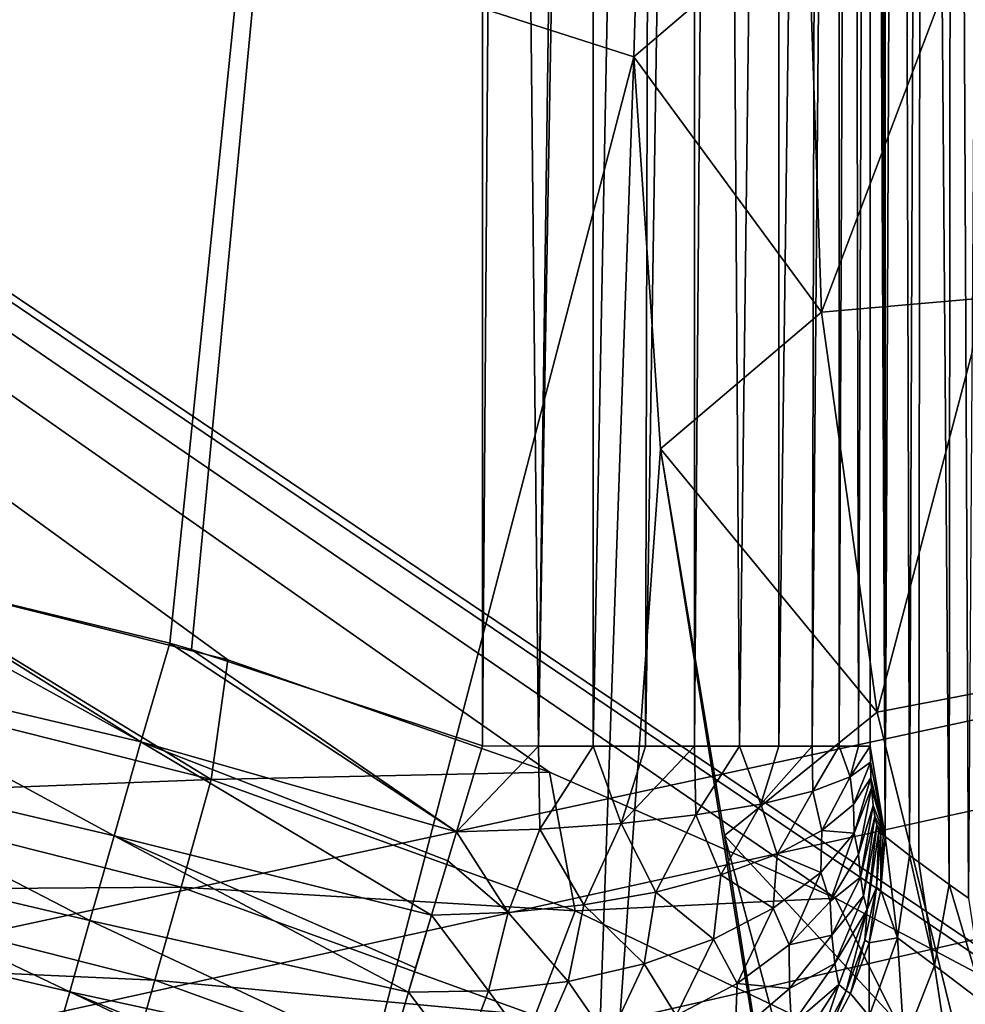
# Model space of a CAD drawing. Header units: metres. Extents: x -104 to 104, y -111 to 38.
# Tile 474 of 656: x -29.92 to -23.88, y -6.56 to -0.27. Entities that reach past the tile are written whole.
import ezdxf

# ---------------------------------------------------------------- set-up
doc = ezdxf.new("R2010")
doc.units = ezdxf.units.M
doc.layers.add('solid_509367_AD153', color=7, linetype='CONTINUOUS')

msp = doc.modelspace()

# ---------------------------------------------------------------- linework, layer by layer
at = {"layer": 'solid_509367_AD153'}
for points in [[(-88.5, -7.5, -19), (-88.5, 19.5, -19), (88.5, 19.5, -19)], [(-36.57795, -7.5, -19), (-88.5, -7.5, -19), (88.5, 19.5, -19)], [(-88.5, 19.5, 19), (-25.994944, -0.508141, 19), (-25.922733, 1.996398, 19)], [(-88.5, 19.5, 19), (-28.25597, -9.176244, 19), (-25.994944, -0.508141, 19)], [(-88.5, 19.5, 19), (-30.260374, -8.449453, 19), (-28.25597, -9.176244, 19)], [(-34.248123, -7.626659, -19), (-36.57795, -7.5, -19), (88.5, 19.5, -19)], [(-31.945723, -8.004942, -19), (-34.248123, -7.626659, -19), (88.5, 19.5, -19)], [(31.945723, -8.004942, -19), (-31.945723, -8.004942, -19), (88.5, 19.5, -19)], [(-24.294811, 15.797469, 12.77438), (-24.388676, -5.490812, 13.263804), (-24.388676, 15.778142, 13.263804)], [(-24.234167, -5.612553, 12.548853), (-24.388676, -5.490812, 13.263804), (-24.294811, 15.797469, 12.77438)], [(-24.234167, -5.612553, 12.548853), (-24.294811, 15.797469, 12.77438), (-24.151487, 15.816264, 12.293305)], [(-24.174404, -5.656236, 12.359613), (-24.234167, -5.612553, 12.548853), (-24.151487, 15.816264, 12.293305)], [(-23.979437, -5.797968, 11.869382), (-24.174404, -5.656236, 12.359613), (-24.151487, 15.816264, 12.293305)], [(-23.979437, -5.797968, 11.869382), (-24.151487, 15.816264, 12.293305), (-23.958652, 15.834658, 11.824799)], [(-23.857706, -5.886053, 11.622939), (-23.979437, -5.797968, 11.869382), (-23.958652, 15.834658, 11.824799)], [(-23.857706, -5.886053, 11.622939), (-23.958652, 15.834658, 11.824799), (-23.718599, 15.852257, 11.376885)], [(-24.450747, 15.701697, 13.705462), (-24.439949, 15.739328, 13.628633), (-24.388676, -5.490812, 13.263804)], [(-24.439949, 15.739328, 13.628633), (-24.42841, 15.763313, 13.546533), (-24.388676, -5.490812, 13.263804)], [(-24.42841, 15.763313, 13.546533), (-24.416391, 15.772978, 13.461021), (-24.388676, -5.490812, 13.263804)], [(-24.416391, 15.772978, 13.461021), (-24.388676, 15.778142, 13.263804), (-24.388676, -5.490812, 13.263804)], [(-24.460497, 15.651457, 13.774845), (-24.450747, 15.701697, 13.705462), (-24.388676, -5.490812, 13.263804)], [(-24.46891, 15.590005, 13.834702), (-24.460497, 15.651457, 13.774845), (-24.388676, -5.490812, 13.263804)], [(-24.475712, 15.519333, 13.883098), (-24.46891, 15.590005, 13.834702), (-24.388676, -5.490812, 13.263804)], [(-24.480713, 15.441553, 13.918694), (-24.475712, 15.519333, 13.883098), (-24.388676, -5.490812, 13.263804)], [(-24.48378, 15.358868, 13.940513), (-24.480713, 15.441553, 13.918694), (-24.388676, -5.490812, 13.263804)], [(-24.48378, 15.358868, 13.940513), (-24.388676, -5.490812, 13.263804), (-24.484823, 15.273149, 13.947933)], [(-36, -3.273149, 16.1), (-55.566704, 15.273149, 16.1), (-26.960493, 15.273149, 16.1)], [(-4.344064, -7.658508, -16.1), (-4.344064, 15.273149, -16.1), (-55.566704, 15.273149, -16.1)], [(-21.630114, -7.658508, -16.1), (-4.344064, -7.658508, -16.1), (-55.566704, 15.273149, -16.1)], [(-23.075869, -6.75054, -16.1), (-21.630114, -7.658508, -16.1), (-55.566704, 15.273149, -16.1)], [(-24.705273, -5.88503, -16.1), (-23.075869, -6.75054, -16.1), (-55.566704, 15.273149, -16.1)], [(-26.533766, -5.079702, -16.1), (-24.705273, -5.88503, -16.1), (-55.566704, 15.273149, -16.1)], [(-28.586456, -4.362284, -16.1), (-26.533766, -5.079702, -16.1), (-55.566704, 15.273149, -16.1)], [(-30.884655, -3.787543, -16.1), (-28.586456, -4.362284, -16.1), (-55.566704, 15.273149, -16.1)], [(-33.61697, -3.385457, 16.1), (-36, -3.273149, 16.1), (-26.960493, 15.273149, 16.1)], [(-33.303284, -3.414876, 16.1), (-33.61697, -3.385457, 16.1), (-26.960493, 15.273149, 16.1)], [(-31.260674, -3.714475, 16.1), (-33.303284, -3.414876, 16.1), (-26.960493, 15.273149, 16.1)], [(-30.911572, -3.781381, 16.1), (-31.260674, -3.714475, 16.1), (-26.960493, 15.273149, 16.1)], [(-28.957205, -4.256396, 16.1), (-30.911572, -3.781381, 16.1), (-26.960493, 15.273149, 16.1)], [(-28.818312, -4.295866, 16.1), (-28.957205, -4.256396, 16.1), (-26.960493, 15.273149, 16.1)], [(-26.960493, -4.911794, 16.1), (-28.818312, -4.295866, 16.1), (-26.960493, 15.273149, 16.1)], [(-26.810806, 15.273149, 16.095514), (-26.960493, -4.911794, 16.1), (-26.960493, 15.273149, 16.1)], [(-26.60392, -4.913527, 16.07444), (-26.960493, -4.911794, 16.1), (-26.810806, 15.273149, 16.095514)], [(-26.60392, -4.913527, 16.07444), (-26.810806, 15.273149, 16.095514), (-26.327459, 15.273149, 16.018526)], [(-26.60392, -4.913527, 16.07444), (-26.327459, 15.273149, 16.018526), (-26.254639, 15.273149, 15.998285)], [(-26.254639, -4.913527, 15.998285), (-26.60392, -4.913527, 16.07444), (-26.254639, 15.273149, 15.998285)], [(-26.254639, -4.913527, 15.998285), (-26.254639, 15.273149, 15.998285), (-25.868374, 15.273149, 15.848839)], [(-25.919792, -4.913527, 15.873091), (-26.254639, -4.913527, 15.998285), (-25.868374, 15.273149, 15.848839)], [(-25.919792, -4.913527, 15.873091), (-25.868374, 15.273149, 15.848839), (-25.606222, 15.273149, 15.701417)], [(-25.606222, -4.913527, 15.701417), (-25.919792, -4.913527, 15.873091), (-25.606222, 15.273149, 15.701417)], [(-25.606222, -4.913527, 15.701417), (-25.606222, 15.273149, 15.701417), (-25.451149, 15.273149, 15.592958)], [(-25.320345, -4.913527, 15.486773), (-25.606222, -4.913527, 15.701417), (-25.451149, 15.273149, 15.592958)], [(-25.320345, -4.913527, 15.486773), (-25.451149, 15.273149, 15.592958), (-25.068007, 15.273149, 15.233552)], [(-25.068007, -4.913527, 15.233552), (-25.320345, -4.913527, 15.486773), (-25.068007, 15.273149, 15.233552)], [(-25.068007, -4.913527, 15.233552), (-25.068007, 15.273149, 15.233552), (-24.804026, 15.273149, 14.864772)], [(-24.854362, -4.913527, 14.946927), (-25.068007, -4.913527, 15.233552), (-24.804026, 15.273149, 14.864772)], [(-24.854362, -4.913527, 14.946927), (-24.804026, 15.273149, 14.864772), (-24.683784, 15.273149, 14.632761)], [(-24.683784, -4.913527, 14.632761), (-24.854362, -4.913527, 14.946927), (-24.683784, 15.273149, 14.632761)], [(-24.683784, -4.913527, 14.632761), (-24.683784, 15.273149, 14.632761), (-24.59893, 15.273149, 14.420377)], [(-24.559759, -4.913527, 14.297478), (-24.683784, -4.913527, 14.632761), (-24.59893, 15.273149, 14.420377)], [(-24.559759, -4.913527, 14.297478), (-24.59893, 15.273149, 14.420377), (-24.484823, 15.273149, 13.947933)], [(-24.559759, -4.913527, 14.297478), (-24.484823, 15.273149, 13.947933), (-24.484823, -4.913527, 13.947933)], [(-24.388676, -5.490812, 13.263804), (-24.484823, -4.913527, 13.947933), (-24.484823, 15.273149, 13.947933)], [(-24.883492, 0.440838, 19.12536), (-25.922733, 1.996398, 19), (-25.994944, -0.508141, 19)], [(-24.795248, -2.139644, 19.12536), (-24.883492, 0.440838, 19.12536), (-25.994944, -0.508141, 19)], [(-23.825832, 0.422099, 19.495644), (-24.883492, 0.440838, 19.12536), (-24.795248, -2.139644, 19.12536)], [(-23.741341, -2.048701, 19.495642), (-23.825832, 0.422099, 19.495644), (-24.795248, -2.139644, 19.12536)], [(-28.25597, -9.176244, 19), (-26.327726, -10.100862, 19), (-25.994944, -0.508141, 19)], [(-26.327726, -10.100862, 19), (-25.824547, -3.013174, 19), (-25.994944, -0.508141, 19)], [(-24.795248, -2.139644, 19.12536), (-25.994944, -0.508141, 19), (-25.824547, -3.013174, 19)], [(-23.741341, -2.048701, 19.495642), (-24.795248, -2.139644, 19.12536), (-24.440126, -4.697095, 19.12536)], [(-23.401312, -4.497449, 19.495642), (-23.741341, -2.048701, 19.495642), (-24.440126, -4.697095, 19.12536)], [(-24.440126, -4.697095, 19.12536), (-24.795248, -2.139644, 19.12536), (-25.824547, -3.013174, 19)], [(-26.327726, -10.100862, 19), (-24.511171, -11.205909, 19), (-25.824547, -3.013174, 19)], [(-24.511171, -11.205909, 19), (-25.414297, -5.484738, 19), (-25.824547, -3.013174, 19)], [(-24.440126, -4.697095, 19.12536), (-25.824547, -3.013174, 19), (-25.414297, -5.484738, 19)], [(-29.143137, -4.88569, 16.02726), (-31.398312, -4.355711, 16.02726), (-31.260674, -3.714475, 16.1)], [(-29.143137, -4.88569, 16.02726), (-31.260674, -3.714475, 16.1), (-30.911572, -3.781381, 16.1)], [(-31.088793, -4.521788, -16.001923), (-28.693371, -5.127087, -16.001923), (-30.884655, -3.787543, -16.1)], [(-29.143137, -4.88569, 16.02726), (-30.911572, -3.781381, 16.1), (-28.957205, -4.256396, 16.1)], [(-28.693371, -5.127087, -16.001923), (-28.586456, -4.362284, -16.1), (-30.884655, -3.787543, -16.1)], [(-27.127005, -5.461336, 16.04509), (-29.143137, -4.88569, 16.02726), (-28.957205, -4.256396, 16.1)], [(-27.127005, -5.461336, 16.04509), (-28.957205, -4.256396, 16.1), (-28.818312, -4.295866, 16.1)], [(-27.127005, -5.461336, 16.04509), (-28.818312, -4.295866, 16.1), (-26.960493, -4.911794, 16.1)], [(-29.314018, -5.486645, 15.812567), (-31.512991, -4.969874, 15.812567), (-31.398312, -4.355711, 16.02726)], [(-29.143137, -4.88569, 16.02726), (-29.314018, -5.486645, 15.812567), (-31.398312, -4.355711, 16.02726)], [(-28.693371, -5.127087, -16.001923), (-26.533766, -5.079702, -16.1), (-28.586456, -4.362284, -16.1)], [(-31.217955, -5.22455, -15.712207), (-28.693371, -5.127087, -16.001923), (-31.088793, -4.521788, -16.001923)], [(-23.401312, -4.497449, 19.495642), (-24.440126, -4.697095, 19.12536), (-23.821943, -7.20399, 19.12536)], [(-23.821943, -7.20399, 19.12536), (-24.440126, -4.697095, 19.12536), (-25.414297, -5.484738, 19)], [(-27.287554, -5.993165, 15.880829), (-29.314018, -5.486645, 15.812567), (-29.143137, -4.88569, 16.02726)], [(-27.182962, -5.646, 16.001116), (-27.287554, -5.993165, 15.880829), (-29.143137, -4.88569, 16.02726)], [(-27.127005, -5.461336, 16.04509), (-27.182962, -5.646, 16.001116), (-29.143137, -4.88569, 16.02726)], [(-29.467903, -6.027831, 15.466333), (-31.616264, -5.522954, 15.466333), (-31.512991, -4.969874, 15.812567)], [(-29.314018, -5.486645, 15.812567), (-29.467903, -6.027831, 15.466333), (-31.512991, -4.969874, 15.812567)], [(-27.127005, -5.461336, 16.04509), (-26.960493, -4.911794, 16.1), (-26.60392, -4.913527, 16.07444)], [(-26.593876, -5.444471, 16.026545), (-27.127005, -5.461336, 16.04509), (-26.60392, -4.913527, 16.07444)], [(-26.593876, -5.444471, 16.026545), (-26.60392, -4.913527, 16.07444), (-26.254639, -4.913527, 15.998285)], [(-26.593876, -5.444471, 16.026545), (-26.254639, -4.913527, 15.998285), (-26.076101, -5.408009, 15.896527)], [(-26.076101, -5.408009, 15.896527), (-26.254639, -4.913527, 15.998285), (-25.919792, -4.913527, 15.873091)], [(-26.076101, -5.408009, 15.896527), (-25.919792, -4.913527, 15.873091), (-25.606222, -4.913527, 15.701417)], [(-26.076101, -5.408009, 15.896527), (-25.606222, -4.913527, 15.701417), (-25.598785, -5.353578, 15.660883)], [(-25.598785, -5.353578, 15.660883), (-25.606222, -4.913527, 15.701417), (-25.320345, -4.913527, 15.486773)], [(-25.598785, -5.353578, 15.660883), (-25.320345, -4.913527, 15.486773), (-25.18379, -5.283669, 15.330406)], [(-25.18379, -5.283669, 15.330406), (-25.320345, -4.913527, 15.486773), (-25.068007, -4.913527, 15.233552)], [(-25.18379, -5.283669, 15.330406), (-25.068007, -4.913527, 15.233552), (-24.854362, -4.913527, 14.946927)], [(-25.18379, -5.283669, 15.330406), (-24.854362, -4.913527, 14.946927), (-24.850132, -5.201488, 14.920237)], [(-24.850132, -5.201488, 14.920237), (-24.854362, -4.913527, 14.946927), (-24.683784, -4.913527, 14.632761)], [(-24.850132, -5.201488, 14.920237), (-24.683784, -4.913527, 14.632761), (-24.613094, -5.110797, 14.449164)], [(-24.613094, -5.110797, 14.449164), (-24.683784, -4.913527, 14.632761), (-24.559759, -4.913527, 14.297478)], [(-24.613094, -5.110797, 14.449164), (-24.484823, -4.913527, 13.947933), (-24.483532, -5.015897, 13.938745)], [(-24.613094, -5.110797, 14.449164), (-24.559759, -4.913527, 14.297478), (-24.484823, -4.913527, 13.947933)], [(-24.388676, -5.490812, 13.263804), (-24.483532, -5.015897, 13.938745), (-24.484823, -4.913527, 13.947933)], [(-24.613094, -5.110797, 14.449164), (-24.483532, -5.015897, 13.938745), (-24.591084, -5.28739, 14.357707)], [(-24.591084, -5.28739, 14.357707), (-24.483532, -5.015897, 13.938745), (-24.479683, -5.116036, 13.911357)], [(-24.388676, -5.490812, 13.263804), (-24.479683, -5.116036, 13.911357), (-24.483532, -5.015897, 13.938745)], [(-28.693371, -5.127087, -16.001923), (-26.369509, -5.966189, -16.001923), (-26.533766, -5.079702, -16.1)], [(-26.369509, -5.966189, -16.001923), (-24.705273, -5.88503, -16.1), (-26.533766, -5.079702, -16.1)], [(-31.217955, -5.22455, -15.712207), (-28.885815, -5.815342, -15.712207), (-28.693371, -5.127087, -16.001923)], [(-28.885815, -5.815342, -15.712207), (-26.369509, -5.966189, -16.001923), (-28.693371, -5.127087, -16.001923)], [(-24.850132, -5.201488, 14.920237), (-24.613094, -5.110797, 14.449164), (-24.793636, -5.452208, 14.773392)], [(-24.613094, -5.110797, 14.449164), (-24.591084, -5.28739, 14.357707), (-24.793636, -5.452208, 14.773392)], [(-24.591084, -5.28739, 14.357707), (-24.479683, -5.116036, 13.911357), (-24.58672, -5.471063, 14.294044)], [(-24.58672, -5.471063, 14.294044), (-24.479683, -5.116036, 13.911357), (-24.4757, -5.180261, 13.883023)], [(-24.388676, -5.490812, 13.263804), (-24.4757, -5.180261, 13.883023), (-24.479683, -5.116036, 13.911357)], [(-25.18379, -5.283669, 15.330406), (-24.850132, -5.201488, 14.920237), (-25.07954, -5.604062, 15.142425)], [(-24.850132, -5.201488, 14.920237), (-24.793636, -5.452208, 14.773392), (-25.07954, -5.604062, 15.142425)], [(-24.58672, -5.471063, 14.294044), (-24.4757, -5.180261, 13.883023), (-24.559637, -5.605409, 14.154093)], [(-24.559637, -5.605409, 14.154093), (-24.4757, -5.180261, 13.883023), (-24.464966, -5.293458, 13.806642)], [(-24.388676, -5.490812, 13.263804), (-24.464966, -5.293458, 13.806642), (-24.4757, -5.180261, 13.883023)], [(-31.33008, -5.831368, -15.249984), (-28.885815, -5.815342, -15.712207), (-31.217955, -5.22455, -15.712207)], [(-25.598785, -5.353578, 15.660883), (-25.18379, -5.283669, 15.330406), (-25.437769, -5.737096, 15.450578)], [(-25.18379, -5.283669, 15.330406), (-25.07954, -5.604062, 15.142425), (-25.437769, -5.737096, 15.450578)], [(-24.793636, -5.452208, 14.773392), (-24.591084, -5.28739, 14.357707), (-24.58672, -5.471063, 14.294044)], [(-24.559637, -5.605409, 14.154093), (-24.464966, -5.293458, 13.806642), (-24.545534, -5.750436, 14.028409)], [(-24.545534, -5.750436, 14.028409), (-24.464966, -5.293458, 13.806642), (-24.454638, -5.364194, 13.733148)], [(-24.388676, -5.490812, 13.263804), (-24.454638, -5.364194, 13.733148), (-24.464966, -5.293458, 13.806642)], [(-26.593876, -5.444471, 16.026545), (-26.076101, -5.408009, 15.896527), (-26.3137, -5.927111, 15.839525)], [(-26.076101, -5.408009, 15.896527), (-25.854511, -5.846181, 15.68597), (-26.3137, -5.927111, 15.839525)], [(-26.076101, -5.408009, 15.896527), (-25.598785, -5.353578, 15.660883), (-25.854511, -5.846181, 15.68597)], [(-25.598785, -5.353578, 15.660883), (-25.437769, -5.737096, 15.450578), (-25.854511, -5.846181, 15.68597)], [(-24.545534, -5.750436, 14.028409), (-24.454638, -5.364194, 13.733148), (-24.52706, -5.870281, 13.873505)], [(-24.52706, -5.870281, 13.873505), (-24.454638, -5.364194, 13.733148), (-24.442801, -5.419282, 13.648921)], [(-24.388676, -5.490812, 13.263804), (-24.442801, -5.419282, 13.648921), (-24.454638, -5.364194, 13.733148)], [(-26.797628, -5.976765, 15.905321), (-27.182962, -5.646, 16.001116), (-27.127005, -5.461336, 16.04509)], [(-26.593876, -5.444471, 16.026545), (-26.797628, -5.976765, 15.905321), (-27.127005, -5.461336, 16.04509)], [(-26.593876, -5.444471, 16.026545), (-26.3137, -5.927111, 15.839525), (-26.797628, -5.976765, 15.905321)], [(-25.07954, -5.604062, 15.142425), (-24.793636, -5.452208, 14.773392), (-24.799683, -5.721437, 14.688557)], [(-24.793636, -5.452208, 14.773392), (-24.58672, -5.471063, 14.294044), (-24.799683, -5.721437, 14.688557)], [(-24.799683, -5.721437, 14.688557), (-24.58672, -5.471063, 14.294044), (-24.740767, -5.90602, 14.476257)], [(-24.58672, -5.471063, 14.294044), (-24.559637, -5.605409, 14.154093), (-24.740767, -5.90602, 14.476257)], [(-24.52706, -5.870281, 13.873505), (-24.442801, -5.419282, 13.648921), (-24.504684, -5.957577, 13.693648)], [(-24.504684, -5.957577, 13.693648), (-24.442801, -5.419282, 13.648921), (-24.429893, -5.456544, 13.557082)], [(-24.504684, -5.957577, 13.693648), (-24.429893, -5.456544, 13.557082), (-24.443834, -5.817354, 13.485445)], [(-24.443834, -5.817354, 13.485445), (-24.429893, -5.456544, 13.557082), (-24.416391, -5.474522, 13.461021)], [(-24.388676, -5.490812, 13.263804), (-24.429893, -5.456544, 13.557082), (-24.442801, -5.419282, 13.648921)], [(-24.402576, -5.482636, 13.362714), (-24.416391, -5.474522, 13.461021), (-24.429893, -5.456544, 13.557082)], [(-24.388676, -5.490812, 13.263804), (-24.402576, -5.482636, 13.362714), (-24.429893, -5.456544, 13.557082)], [(-29.59733, -6.483002, 15.005347), (-31.703123, -5.988129, 15.005347), (-31.616264, -5.522954, 15.466333)], [(-29.467903, -6.027831, 15.466333), (-29.59733, -6.483002, 15.005347), (-31.616264, -5.522954, 15.466333)], [(-27.434462, -6.485466, 15.613355), (-29.467903, -6.027831, 15.466333), (-29.314018, -5.486645, 15.812567)], [(-27.388779, -6.331441, 15.710771), (-27.434462, -6.485466, 15.613355), (-29.314018, -5.486645, 15.812567)], [(-27.287554, -5.993165, 15.880829), (-27.388779, -6.331441, 15.710771), (-29.314018, -5.486645, 15.812567)], [(-24.511171, -11.205909, 19), (-24.766029, -7.913502, 19), (-25.414297, -5.484738, 19)], [(-23.821943, -7.20399, 19.12536), (-25.414297, -5.484738, 19), (-24.766029, -7.913502, 19)], [(-24.443834, -5.817354, 13.485445), (-24.416391, -5.474522, 13.461021), (-24.416161, -5.833851, 13.288315)], [(-24.416161, -5.833851, 13.288315), (-24.416391, -5.474522, 13.461021), (-24.402576, -5.482636, 13.362714)], [(-24.416161, -5.833851, 13.288315), (-24.402576, -5.482636, 13.362714), (-24.388676, -5.490812, 13.263804)], [(-24.310062, -6.138301, 12.604623), (-24.416161, -5.833851, 13.288315), (-24.388676, -5.490812, 13.263804)], [(-24.310062, -6.138301, 12.604623), (-24.388676, -5.490812, 13.263804), (-24.234167, -5.612553, 12.548853)], [(-26.797628, -5.976765, 15.905321), (-27.287554, -5.993165, 15.880829), (-27.182962, -5.646, 16.001116)], [(-25.437769, -5.737096, 15.450578), (-25.07954, -5.604062, 15.142425), (-25.103325, -5.95022, 15.033724)], [(-25.07954, -5.604062, 15.142425), (-24.799683, -5.721437, 14.688557), (-25.103325, -5.95022, 15.033724)], [(-24.740767, -5.90602, 14.476257), (-24.559637, -5.605409, 14.154093), (-24.545534, -5.750436, 14.028409)], [(-24.074806, -6.316183, 11.941366), (-24.310062, -6.138301, 12.604623), (-24.234167, -5.612553, 12.548853)], [(-24.074806, -6.316183, 11.941366), (-24.234167, -5.612553, 12.548853), (-24.174404, -5.656236, 12.359613)], [(-24.074806, -6.316183, 11.941366), (-24.174404, -5.656236, 12.359613), (-23.979437, -5.797968, 11.869382)], [(-25.103325, -5.95022, 15.033724), (-24.799683, -5.721437, 14.688557), (-25.001783, -6.184387, 14.761472)], [(-24.799683, -5.721437, 14.688557), (-24.740767, -5.90602, 14.476257), (-25.001783, -6.184387, 14.761472)], [(-25.854511, -5.846181, 15.68597), (-25.437769, -5.737096, 15.450578), (-25.484838, -6.14776, 15.314981)], [(-25.437769, -5.737096, 15.450578), (-25.103325, -5.95022, 15.033724), (-25.484838, -6.14776, 15.314981)], [(-24.740767, -5.90602, 14.476257), (-24.545534, -5.750436, 14.028409), (-24.729765, -6.12151, 14.298525)], [(-24.729765, -6.12151, 14.298525), (-24.545534, -5.750436, 14.028409), (-24.52706, -5.870281, 13.873505)], [(-31.417339, -6.30225, -14.645776), (-29.05286, -6.409495, -15.249984), (-31.33008, -5.831368, -15.249984)], [(-31.33008, -5.831368, -15.249984), (-29.05286, -6.409495, -15.249984), (-28.885815, -5.815342, -15.712207)], [(-29.05286, -6.409495, -15.249984), (-26.623686, -6.634296, -15.712207), (-28.885815, -5.815342, -15.712207)], [(-28.885815, -5.815342, -15.712207), (-26.623686, -6.634296, -15.712207), (-26.369509, -5.966189, -16.001923)], [(-26.3137, -5.927111, 15.839525), (-25.854511, -5.846181, 15.68597), (-25.928129, -6.305722, 15.520463)], [(-25.854511, -5.846181, 15.68597), (-25.484838, -6.14776, 15.314981), (-25.928129, -6.305722, 15.520463)], [(-24.517847, -6.153665, 13.502786), (-24.443834, -5.817354, 13.485445), (-24.490273, -6.170358, 13.305732)], [(-24.504684, -5.957577, 13.693648), (-24.443834, -5.817354, 13.485445), (-24.517847, -6.153665, 13.502786)], [(-24.443834, -5.817354, 13.485445), (-24.416161, -5.833851, 13.288315), (-24.490273, -6.170358, 13.305732)], [(-24.310062, -6.138301, 12.604623), (-24.490273, -6.170358, 13.305732), (-24.416161, -5.833851, 13.288315)], [(-23.753975, -6.557471, 11.324159), (-24.074806, -6.316183, 11.941366), (-23.979437, -5.797968, 11.869382)], [(-23.753975, -6.557471, 11.324159), (-23.979437, -5.797968, 11.869382), (-23.857706, -5.886053, 11.622939)], [(-26.369509, -5.966189, -16.001923), (-24.139965, -7.030877, -16.001923), (-24.705273, -5.88503, -16.1)], [(-25.001783, -6.184387, 14.761472), (-24.740767, -5.90602, 14.476257), (-24.729765, -6.12151, 14.298525)], [(-24.729765, -6.12151, 14.298525), (-24.52706, -5.870281, 13.873505), (-24.711163, -6.302411, 14.074238)], [(-24.711163, -6.302411, 14.074238), (-24.52706, -5.870281, 13.873505), (-24.504684, -5.957577, 13.693648)], [(-24.139965, -7.030877, -16.001923), (-23.075869, -6.75054, -16.1), (-24.705273, -5.88503, -16.1)], [(-26.797628, -5.976765, 15.905321), (-26.923409, -6.478209, 15.67299), (-27.287554, -5.993165, 15.880829)], [(-26.797628, -5.976765, 15.905321), (-26.414492, -6.417443, 15.641502), (-26.923409, -6.478209, 15.67299)], [(-26.797628, -5.976765, 15.905321), (-26.3137, -5.927111, 15.839525), (-26.414492, -6.417443, 15.641502)], [(-26.623686, -6.634296, -15.712207), (-24.139965, -7.030877, -16.001923), (-26.369509, -5.966189, -16.001923)], [(-26.3137, -5.927111, 15.839525), (-25.928129, -6.305722, 15.520463), (-26.414492, -6.417443, 15.641502)], [(-25.484838, -6.14776, 15.314981), (-25.103325, -5.95022, 15.033724), (-25.33321, -6.4304, 14.999379)], [(-25.103325, -5.95022, 15.033724), (-25.001783, -6.184387, 14.761472), (-25.33321, -6.4304, 14.999379)], [(-24.711163, -6.302411, 14.074238), (-24.504684, -5.957577, 13.693648), (-24.685244, -6.436507, 13.808987)], [(-24.685244, -6.436507, 13.808987), (-24.504684, -5.957577, 13.693648), (-24.637018, -6.477057, 13.512713)], [(-24.504684, -5.957577, 13.693648), (-24.517847, -6.153665, 13.502786), (-24.637018, -6.477057, 13.512713)], [(-29.696022, -6.830087, 14.451965), (-31.769358, -6.342842, 14.451965), (-31.703123, -5.988129, 15.005347)], [(-29.59733, -6.483002, 15.005347), (-29.696022, -6.830087, 14.451965), (-31.703123, -5.988129, 15.005347)], [(-27.56352, -6.924484, 15.248106), (-29.59733, -6.483002, 15.005347), (-29.467903, -6.027831, 15.466333)], [(-27.434462, -6.485466, 15.613355), (-27.56352, -6.924484, 15.248106), (-29.467903, -6.027831, 15.466333)], [(-27.287554, -5.993165, 15.880829), (-27.434462, -6.485466, 15.613355), (-27.388779, -6.331441, 15.710771)], [(-26.923409, -6.478209, 15.67299), (-27.434462, -6.485466, 15.613355), (-27.287554, -5.993165, 15.880829)], [(-25.928129, -6.305722, 15.520463), (-25.484838, -6.14776, 15.314981), (-25.723009, -6.635127, 15.181338)], [(-25.484838, -6.14776, 15.314981), (-25.33321, -6.4304, 14.999379), (-25.723009, -6.635127, 15.181338)], [(-25.001783, -6.184387, 14.761472), (-24.729765, -6.12151, 14.298525), (-25.000114, -6.462947, 14.532896)], [(-25.000114, -6.462947, 14.532896), (-24.729765, -6.12151, 14.298525), (-24.711163, -6.302411, 14.074238)], [(-24.637018, -6.477057, 13.512713), (-24.517847, -6.153665, 13.502786), (-24.609598, -6.493924, 13.315723)], [(-24.517847, -6.153665, 13.502786), (-24.490273, -6.170358, 13.305732), (-24.609598, -6.493924, 13.315723)], [(-24.310062, -6.138301, 12.604623), (-24.491716, -6.640386, 12.624496), (-24.490273, -6.170358, 13.305732)], [(-24.268286, -6.811088, 11.962078), (-24.491716, -6.640386, 12.624496), (-24.310062, -6.138301, 12.604623)], [(-24.074806, -6.316183, 11.941366), (-24.268286, -6.811088, 11.962078), (-24.310062, -6.138301, 12.604623)], [(-25.33321, -6.4304, 14.999379), (-25.001783, -6.184387, 14.761472), (-25.000114, -6.462947, 14.532896)], [(-24.491716, -6.640386, 12.624496), (-24.609598, -6.493924, 13.315723), (-24.490273, -6.170358, 13.305732)], [(-29.759195, -7.052254, 13.833021), (-31.811752, -6.569891, 13.833021), (-31.769358, -6.342842, 14.451965)], [(-29.696022, -6.830087, 14.451965), (-29.759195, -7.052254, 13.833021), (-31.769358, -6.342842, 14.451965)], [(-31.417339, -6.30225, -14.645776), (-31.473829, -6.606127, -13.939487), (-29.182856, -6.870491, -14.645776)], [(-31.417339, -6.30225, -14.645776), (-29.182856, -6.870491, -14.645776), (-29.05286, -6.409495, -15.249984)], [(-26.414492, -6.417443, 15.641502), (-25.928129, -6.305722, 15.520463), (-26.157026, -6.791131, 15.300742)], [(-25.928129, -6.305722, 15.520463), (-25.723009, -6.635127, 15.181338), (-26.157026, -6.791131, 15.300742)], [(-25.000114, -6.462947, 14.532896), (-24.711163, -6.302411, 14.074238), (-24.987415, -6.697674, 14.242687)], [(-24.987415, -6.697674, 14.242687), (-24.711163, -6.302411, 14.074238), (-24.685244, -6.436507, 13.808987)], [(-23.962797, -7.04216, 11.343276), (-24.268286, -6.811088, 11.962078), (-24.074806, -6.316183, 11.941366)], [(-23.753975, -6.557471, 11.324159), (-23.962797, -7.04216, 11.343276), (-24.074806, -6.316183, 11.941366)], [(-29.182856, -6.870491, -14.645776), (-26.844294, -7.210858, -15.249984), (-29.05286, -6.409495, -15.249984)], [(-29.05286, -6.409495, -15.249984), (-26.844294, -7.210858, -15.249984), (-26.623686, -6.634296, -15.712207)], [(-26.923409, -6.478209, 15.67299), (-26.414492, -6.417443, 15.641502), (-26.619501, -6.89275, 15.353255)], [(-26.414492, -6.417443, 15.641502), (-26.157026, -6.791131, 15.300742), (-26.619501, -6.89275, 15.353255)], [(-26.923409, -6.478209, 15.67299), (-27.093636, -6.936291, 15.336969), (-27.434462, -6.485466, 15.613355)], [(-26.923409, -6.478209, 15.67299), (-26.619501, -6.89275, 15.353255), (-27.093636, -6.936291, 15.336969)], [(-25.723009, -6.635127, 15.181338), (-25.33321, -6.4304, 14.999379), (-25.346006, -6.761387, 14.722351)], [(-25.33321, -6.4304, 14.999379), (-25.000114, -6.462947, 14.532896), (-25.346006, -6.761387, 14.722351)], [(-25.346006, -6.761387, 14.722351), (-25.000114, -6.462947, 14.532896), (-24.987415, -6.697674, 14.242687)], [(-24.987415, -6.697674, 14.242687), (-24.685244, -6.436507, 13.808987), (-24.963596, -6.872274, 13.8979)], [(-24.963596, -6.872274, 13.8979), (-24.685244, -6.436507, 13.808987), (-24.799086, -6.78138, 13.51504)], [(-24.685244, -6.436507, 13.808987), (-24.637018, -6.477057, 13.512713), (-24.799086, -6.78138, 13.51504)], [(-24.799086, -6.78138, 13.51504), (-24.637018, -6.477057, 13.512713), (-24.771868, -6.798385, 13.3181)], [(-24.637018, -6.477057, 13.512713), (-24.609598, -6.493924, 13.315723), (-24.771868, -6.798385, 13.3181)], [(-27.695154, -7.385948, 14.643947), (-29.696022, -6.830087, 14.451965), (-29.59733, -6.483002, 15.005347)], [(-27.665991, -7.281438, 14.811079), (-27.695154, -7.385948, 14.643947), (-29.59733, -6.483002, 15.005347)], [(-27.56352, -6.924484, 15.248106), (-27.665991, -7.281438, 14.811079), (-29.59733, -6.483002, 15.005347)], [(-27.093636, -6.936291, 15.336969), (-27.56352, -6.924484, 15.248106), (-27.434462, -6.485466, 15.613355)], [(-24.491716, -6.640386, 12.624496), (-24.771868, -6.798385, 13.3181), (-24.609598, -6.493924, 13.315723)], [(-23.584795, -7.334773, 10.779409), (-23.962797, -7.04216, 11.343276), (-23.753975, -6.557471, 11.324159)]]:
    msp.add_3dface(points, dxfattribs=at)

doc.saveas('drawing.dxf')
